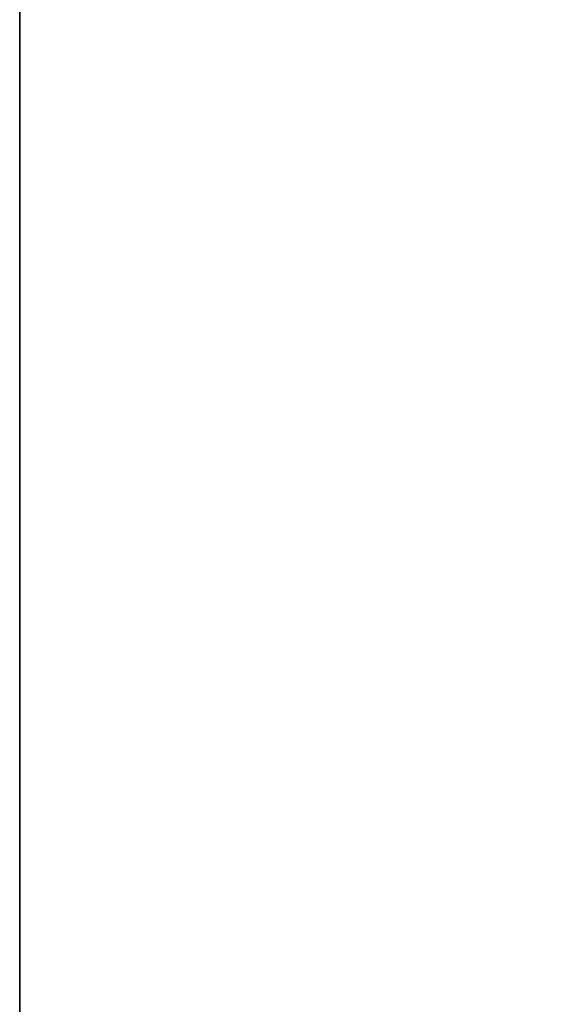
# Model space of a CAD drawing. Header units: millimetres. Extents: x -14944 to -12796, y 364 to 3070.
# Tile 514 of 656: x -14911 to -14746, y 2570 to 2869. Entities that reach past the tile are written whole.
import ezdxf

# ---------------------------------------------------------------- set-up
doc = ezdxf.new("R2010")
doc.units = ezdxf.units.MM
doc.layers.add('A-WALL', color=113, linetype='Continuous', lineweight=25)

msp = doc.modelspace()

# ---------------------------------------------------------------- meshes
at = {"layer": 'A-WALL'}
mesh = msp.add_polyface(dxfattribs=at)
corners = [(-14910.55, 3069.53, -600), (-14910.55, 369.03, -600), (-14910.55, 369.03, 2500), (-14910.55, 3069.53, 2500)]
mesh.append_faces([[corners[k] for k in face] for face in [(2, 3, 0, 1)]])
mesh = msp.add_polyface(dxfattribs=at)
corners = [(-14910.55, 369.03, -600), (-14910.55, 3069.53, -600), (-14709.55, 3069.53, -600), (-14709.55, 2868.53, -600), (-14709.55, 369.03, -600)]
mesh.append_faces([[corners[k] for k in face] for face in [(3, 0, 1, 2)]], dxfattribs={"vtx0": -1})
mesh.append_faces([[corners[k] for k in face] for face in [(3, 4, 0)]], dxfattribs={"vtx2": -1})
mesh = msp.add_polyface(dxfattribs=at)
corners = [(-14910.55, 3069.53, 2500), (-14910.55, 369.03, 2500), (-14709.55, 369.03, 2500), (-14709.55, 2868.53, 2500), (-14709.55, 3069.53, 2500)]
mesh.append_faces([[corners[k] for k in face] for face in [(3, 0, 1, 2)]], dxfattribs={"vtx0": -1})
mesh.append_faces([[corners[k] for k in face] for face in [(3, 4, 0)]], dxfattribs={"vtx2": -1})

doc.saveas('drawing.dxf')
